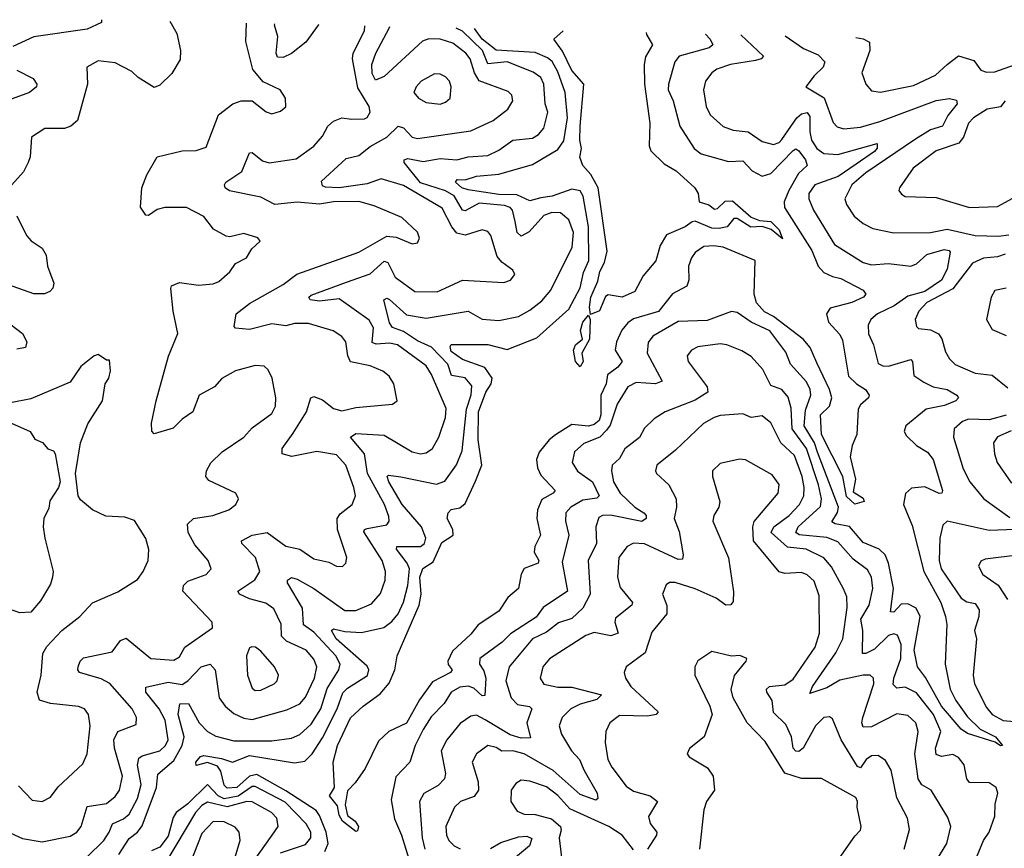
# Model space of a CAD drawing. Extents: x 1921360 to 2014538, y 768294 to 907744.
# Tile 339 of 412: x 1931885 to 1935399, y 904518 to 907475. Entities that reach past the tile are written whole.
import ezdxf

# ---------------------------------------------------------------- set-up
doc = ezdxf.new("R2010")
doc.units = 0

msp = doc.modelspace()

# ---------------------------------------------------------------- linework, layer by layer
at = {"layer": '0CON10XD'}
for points in [[(1931835, 904580.4), (1931895, 904552.9), (1931965, 904540.2), (1932065, 904560.5), (1932088.2, 904575), (1932104.6, 904595), (1932125, 904666.5), (1932195, 904677.5), (1932225, 904702.1), (1932240.9, 904725), (1932251.9, 904775), (1932223.6, 904875), (1932221, 904905), (1932235.6, 904934.4), (1932300, 904960), (1932302.1, 904985), (1932285.9, 905015), (1932206.1, 905106.1), (1932175, 905122.5), (1932098.8, 905145), (1932091.9, 905155), (1932093.3, 905165), (1932100.5, 905185), (1932112.8, 905197.3), (1932215, 905218.8), (1932245, 905259.5), (1932265, 905267.1), (1932352.5, 905195), (1932435, 905189.2), (1932455, 905201.2), (1932474.5, 905235), (1932573.3, 905305), (1932572, 905325), (1932467.2, 905435), (1932469.6, 905455), (1932485, 905471.5), (1932550, 905495), (1932568.6, 905515), (1932556.9, 905545), (1932510.4, 905600.4), (1932485.6, 905644.4), (1932483.8, 905675), (1932505, 905694.6), (1932573.8, 905705), (1932631.2, 905725), (1932655.8, 905745), (1932666, 905765), (1932656.7, 905785), (1932560.2, 905830.2), (1932549.5, 905845), (1932551.1, 905865), (1932566.7, 905893.3), (1932607.6, 905932.4), (1932685, 905984.5), (1932715, 906018.5), (1932785, 906069.4), (1932797.9, 906095), (1932799.1, 906125), (1932785.5, 906195.5), (1932771.2, 906225), (1932757.8, 906237.8), (1932725, 906241.1), (1932655, 906222.2), (1932606.1, 906193.9), (1932579.5, 906165), (1932525.7, 906135), (1932502.9, 906075), (1932465, 906049.5), (1932432.9, 906017.1), (1932365, 905996.7), (1932356.2, 906006.2), (1932355.7, 906035), (1932371.5, 906115), (1932415.7, 906274.3), (1932449.1, 906355), (1932432.2, 906435), (1932423.6, 906515), (1932427.1, 906525), (1932455, 906536.9), (1932522.6, 906527.4), (1932575, 906532.2), (1932595, 906540), (1932634.4, 906575), (1932655.4, 906604.6), (1932693.8, 906625), (1932712.7, 906657.3), (1932742.5, 906685), (1932735, 906696.2), (1932685, 906712), (1932635, 906699.6), (1932621.9, 906701.9), (1932576.8, 906726.8), (1932541.9, 906771.9), (1932480, 906805), (1932402.5, 906805), (1932375, 906797.8), (1932345, 906775.6), (1932335, 906776.9), (1932315.5, 906805.5), (1932321, 906875), (1932338.9, 906921.1), (1932375, 906985.6), (1932465, 907006.4), (1932515, 907008.6), (1932550, 907020), (1932594.3, 907135.7), (1932645.2, 907174.8), (1932675, 907184.7), (1932715, 907185.6), (1932765, 907146.2), (1932785, 907138.8), (1932815, 907148.8), (1932835, 907163.3), (1932833.3, 907195), (1932814.3, 907224.3), (1932753.3, 907253.3), (1932716.6, 907296.6), (1932692.4, 907397.6), (1932694.6, 907462.5)], [(1932420.6, 907469.1), (1932445.5, 907425.5), (1932458.2, 907365), (1932456.9, 907333.1), (1932427.7, 907282.3), (1932385, 907240.6), (1932365, 907233.1), (1932308, 907268), (1932285, 907290), (1932225, 907320.8), (1932165, 907328.2), (1932124.5, 907305.5), (1932127.1, 907245), (1932090.5, 907115), (1932066.9, 907095), (1932045, 907086.7), (1931975, 907086.2), (1931927.1, 907055), (1931921.8, 906985), (1931914.6, 906965.4), (1931898.3, 906931.7), (1931856.2, 906885)], [(1932177.3, 907474.8), (1932177.1, 907465), (1932125, 907441.3), (1931935, 907414.2), (1931860.7, 907379.3)], [(1932125, 904486.6), (1932185.1, 904544.9), (1932204.6, 904575.4), (1932216.1, 904605), (1932255, 904622.3), (1932275, 904640), (1932305, 904695.4), (1932317.8, 904745), (1932305.2, 904814.8), (1932310.5, 904839.5), (1932322.1, 904847.9), (1932385, 904865.7), (1932405.2, 904885), (1932415.2, 904905), (1932404.2, 904975), (1932382.1, 905015), (1932334.7, 905075), (1932335, 905092.5), (1932415, 905110.2), (1932465, 905102), (1932485, 905114.8), (1932532.4, 905165), (1932565, 905175.2), (1932581.9, 905155), (1932596.7, 905055), (1932617.7, 905025), (1932649.2, 904999.2), (1932685, 904981.9), (1932715, 904977.7), (1932838.2, 905011.8), (1932885, 905033.4), (1932905, 905056.8), (1932937.3, 905125), (1932945.6, 905165), (1932935, 905193.1), (1932906.8, 905225), (1932836.7, 905256.7), (1932818.8, 905275), (1932817.9, 905317.9), (1932791.7, 905371.7), (1932762.8, 905392.8), (1932705, 905407.4), (1932669.2, 905425), (1932662.9, 905435), (1932723.8, 905476.2), (1932741.7, 905505), (1932725.9, 905555.9), (1932677.5, 905605), (1932676.2, 905615), (1932714, 905635), (1932768, 905645), (1932835, 905595.9), (1932885, 905584.7), (1932935, 905550.9), (1932988.3, 905538.3), (1933015.6, 905524.4), (1933036.7, 905523.3), (1933049.2, 905535), (1933051.9, 905555), (1933019.3, 905655), (1933017.8, 905695), (1933028.1, 905711.9), (1933071.5, 905745), (1933082.7, 905775), (1933077.8, 905805), (1933048.2, 905885), (1933015, 905921.7), (1932945, 905933.9), (1932856.4, 905916.4), (1932821.9, 905925), (1932822, 905945), (1932860.8, 905999.2), (1932908.5, 906075), (1932924.4, 906125.6), (1932935, 906130.4), (1932965, 906118), (1933005, 906087.5), (1933035, 906078.9), (1933085, 906090.3), (1933215, 906102.7), (1933232.1, 906115), (1933220, 906175), (1933203.2, 906203.2), (1933180.7, 906220.7), (1933135, 906239.1), (1933065, 906254.3), (1933055.9, 906275), (1933048.5, 906325), (1933033.9, 906343.9), (1933003.8, 906365), (1932915, 906390), (1932865, 906390.7), (1932835, 906382.8), (1932785, 906389.1), (1932705, 906368.8), (1932655, 906374.4), (1932650.4, 906380.4), (1932657.8, 906425), (1932705, 906462), (1932825, 906529.6), (1932873.6, 906566.4), (1933025, 906620.7), (1933095.7, 906645), (1933195, 906702.6), (1933228.8, 906698.8), (1933285, 906674.4), (1933305, 906678.8), (1933312, 906695), (1933305, 906716.7), (1933248.8, 906768.8), (1933150, 906810), (1933095, 906826.2), (1933005, 906824.3), (1932955, 906815.9), (1932875, 906823.5), (1932795, 906815.6), (1932745, 906841.3), (1932633.6, 906863.6), (1932618, 906875), (1932615.8, 906885), (1932620.8, 906895), (1932677.4, 906932.6), (1932705, 907000), (1932715, 907001.1), (1932751.7, 906971.7), (1932775, 906964.2), (1932871.9, 906978.1), (1932935, 907023.5), (1932965, 907059.6), (1932984.2, 907095), (1933005, 907112.9), (1933035, 907124), (1933069.4, 907119.4), (1933115, 907121.1), (1933125, 907125.8), (1933135.7, 907145), (1933132.5, 907165), (1933091.9, 907231.9), (1933072, 907335), (1933075.4, 907355), (1933115.3, 907435), (1933116.8, 907452.5)], [(1932952.2, 907456.4), (1932950, 907455), (1932906, 907395), (1932855, 907354.1), (1932825, 907339.7), (1932805, 907341.5), (1932800, 907355), (1932806, 907415), (1932794.3, 907455), (1932795.8, 907460.1)], [(1933051.4, 906538.6), (1933135, 906567.3), (1933185, 906612.6), (1933198.3, 906608.3), (1933225, 906555.4), (1933295, 906504.3), (1933375, 906504.1), (1933465, 906545.8), (1933613.2, 906536.8), (1933636, 906545), (1933652, 906565), (1933645, 906581.2), (1933605, 906610), (1933589.3, 906629.3), (1933566.2, 906705), (1933555, 906719.4), (1933535, 906724.5), (1933474.1, 906705.9), (1933445, 906713.4), (1933426.5, 906735), (1933392.2, 906802.2), (1933255, 906883.3), (1933175, 906906.6), (1933125, 906888.8), (1933025, 906874.9), (1932976.6, 906876.6), (1932965, 906882.1), (1932961.5, 906898.5), (1933034.8, 906965.2), (1933050.5, 906979.5), (1933095, 906989.7), (1933135, 907022.7), (1933194.7, 907055), (1933235, 907094.8), (1933255, 907089.2), (1933285, 907055.9), (1933305, 907050.9), (1933495, 907078.6), (1933574.6, 907115), (1933626.4, 907155), (1933644.5, 907185), (1933641.5, 907205), (1933628.2, 907218.2), (1933525, 907256.9), (1933507.6, 907285), (1933491.9, 907335), (1933476.6, 907355), (1933430.6, 907390.6), (1933385, 907404.8), (1933345, 907406.5), (1933322.1, 907397.9), (1933185, 907272), (1933155, 907258.9), (1933142.6, 907282.6), (1933141.9, 907315), (1933155.5, 907355), (1933203.9, 907445), (1933205.3, 907450.4)], [(1932973.6, 904506.4), (1932986, 904535), (1932978.1, 904575), (1932955.1, 904635.1), (1932942.3, 904652.3), (1932835, 904723.1), (1932730.7, 904780.7), (1932704.6, 904775.4), (1932660.3, 904735), (1932625, 904732.1), (1932615, 904743.3), (1932603.1, 904793.1), (1932590.5, 904810.5), (1932555, 904824.2), (1932515, 904813.1), (1932513.6, 904825), (1932530, 904845), (1932541.6, 904848.4), (1932605, 904838.3), (1932644.8, 904824.8), (1932705, 904849.4), (1932865, 904822.2), (1932901.9, 904828.1), (1932928.1, 904855), (1932965, 904912.3), (1933017.8, 905015), (1933037.8, 905072.2), (1933055, 905089.4), (1933125.9, 905134.1), (1933130.7, 905155), (1933125, 905168.2), (1933014.8, 905265), (1932997.1, 905295), (1933005, 905301.3), (1933045, 905291.5), (1933105, 905287.4), (1933183.8, 905306.2), (1933213.2, 905326.8), (1933235.9, 905355), (1933254.3, 905395.7), (1933270, 905455), (1933276.4, 905515), (1933268.2, 905535), (1933229.7, 905585), (1933230.6, 905595), (1933315.6, 905594.4), (1933328.9, 905605), (1933334.1, 905625), (1933319.3, 905665), (1933249.5, 905745), (1933201.9, 905825), (1933196, 905845), (1933200.7, 905849.3), (1933245, 905843.5), (1933372.6, 905817.4), (1933401.7, 905828.3), (1933444.1, 905885.9), (1933464.1, 905935.9), (1933479.6, 906085), (1933495.7, 906135.7), (1933498.2, 906168.2), (1933475, 906196.5), (1933425.5, 906205.5), (1933413.3, 906245), (1933355, 906306.1), (1933305, 906329), (1933255, 906362.1), (1933215, 906376.8), (1933205, 906393.1), (1933184.6, 906475.4), (1933195, 906480.8), (1933205, 906476.8), (1933265, 906421.5), (1933335, 906409.4), (1933485, 906434.3), (1933535, 906406.5), (1933595, 906401.4), (1933665, 906415.9), (1933705, 906437.8), (1933748.3, 906471.7), (1933780.1, 906509.9), (1933856.7, 906663.3), (1933861.6, 906715), (1933845, 906760.4), (1933815, 906785.3), (1933783.4, 906786.6), (1933755, 906776.6), (1933702.8, 906717.2), (1933675, 906702.6), (1933659.8, 906715), (1933653.6, 906755), (1933643.8, 906795), (1933635.1, 906805.1), (1933615, 906812), (1933525, 906819.6), (1933475, 906792.2), (1933465, 906795.3), (1933435, 906846.6), (1933405, 906863.6), (1933315, 906892.1), (1933257.4, 906965), (1933257.3, 906975), (1933270.5, 906979.5), (1933325, 906969.2), (1933385, 906979.6), (1933445, 906974.4), (1933485, 906986), (1933555, 906990.5), (1933595, 907008.8), (1933645.2, 907044.8), (1933715, 907052.5), (1933736.2, 907065), (1933755, 907087.5), (1933769.5, 907145), (1933760.2, 907175), (1933755.7, 907245), (1933745, 907268), (1933717, 907287), (1933625, 907324), (1933555, 907317.9), (1933536.5, 907365), (1933465, 907434.3), (1933443, 907444.7)], [(1934332.1, 907423.5), (1934348.8, 907405), (1934359.1, 907385), (1934346, 907374), (1934238.2, 907345), (1934223.1, 907325), (1934200, 907245), (1934199.6, 907225), (1934217.3, 907185), (1934240.3, 907095), (1934291.3, 907015), (1934316.6, 906996.6), (1934415, 906969), (1934465, 906971.2), (1934498.4, 906935), (1934535, 906917), (1934565, 906925.7), (1934645, 907008.4), (1934655, 907013.5), (1934665, 907007.1), (1934688.8, 906975), (1934694.7, 906955), (1934664.6, 906925.4), (1934629.8, 906865), (1934613.6, 906825), (1934614.1, 906804.1), (1934711.4, 906651.4), (1934735, 906595.3), (1934755, 906573), (1934785, 906558.1), (1934815, 906551.6), (1934895, 906509.4), (1934904, 906495), (1934896, 906485), (1934854.8, 906465.2), (1934776.9, 906445), (1934764.2, 906425), (1934771.4, 906395), (1934811.4, 906351.4), (1934821.3, 906331.3), (1934843, 906203), (1934870.9, 906175), (1934903.5, 906155), (1934916, 906135), (1934914.4, 906125), (1934885, 906100.5), (1934877.3, 906085), (1934872, 905995), (1934856.2, 905955), (1934849.2, 905915), (1934867.5, 905835), (1934859.5, 905789.5), (1934895, 905767.5), (1934898.8, 905755), (1934865, 905745.5), (1934835, 905773.6), (1934821.9, 905845), (1934746.3, 905995), (1934742.9, 906065), (1934774.7, 906095), (1934782.8, 906125), (1934774.6, 906155), (1934729.8, 906249.8), (1934706, 906305), (1934680.8, 906335), (1934575.5, 906415.5), (1934542.6, 906432.6), (1934514, 906464), (1934506.2, 906495), (1934509.7, 906615), (1934395, 906662.5), (1934362.3, 906667.7), (1934326.2, 906665), (1934295.9, 906644.1), (1934282.1, 906625), (1934271.5, 906595), (1934272.7, 906545), (1934265.6, 906524.4), (1934215, 906496.1), (1934165, 906433.3), (1934075, 906407), (1934055, 906393.5), (1934033.2, 906366.8), (1934014.4, 906325), (1934010.5, 906295), (1934034.7, 906255), (1934019.7, 906235), (1933983, 906207), (1933978.4, 906175), (1933958.9, 906135), (1933959.3, 906065), (1933952.6, 906045), (1933935, 906030.7), (1933915, 906024.7), (1933855, 906030.3), (1933796.6, 905993.4), (1933773.9, 905975), (1933738.6, 905931.4), (1933729.1, 905905), (1933733, 905875), (1933745, 905849.1), (1933795.6, 905795), (1933788.5, 905785), (1933748, 905762), (1933733.3, 905725), (1933730.8, 905695), (1933743.6, 905635), (1933723.7, 905595), (1933720.6, 905575), (1933737.5, 905545), (1933735.5, 905535), (1933685, 905516.7), (1933675, 905496.2), (1933665.4, 905445), (1933627.3, 905412.7), (1933595, 905364.2), (1933521.4, 905315), (1933495, 905282.2), (1933429, 905221), (1933412.5, 905185), (1933413.6, 905173.6), (1933428.1, 905155), (1933422.2, 905145), (1933357.8, 905112.2), (1933312, 905048), (1933265, 904964.7), (1933201.9, 904935), (1933165, 904899.4), (1933118, 904802), (1933081.7, 904751.7), (1933055, 904722.5), (1933046.9, 904673.1), (1933054.4, 904635), (1933081.5, 904615), (1933094.4, 904595), (1933090, 904580), (1933085, 904577.5), (1933036.7, 904615), (1933025, 904636), (1933018.8, 904668.8), (1932990, 904705), (1933007.8, 904735), (1933003.3, 904825), (1933019.5, 904885), (1933065, 904982.9), (1933110, 905025), (1933171.6, 905068.4), (1933203.6, 905106.4), (1933223.8, 905155), (1933232.2, 905205), (1933310.6, 905385), (1933317.4, 905425), (1933312.3, 905485), (1933323.5, 905516.5), (1933359.9, 905540.1), (1933391.3, 905608.7), (1933431.2, 905635), (1933430.6, 905655), (1933410, 905695), (1933414.4, 905715), (1933425, 905726.9), (1933455, 905732.7), (1933475, 905747.9), (1933511.7, 905828.3), (1933533.7, 905885), (1933521.2, 905975), (1933521.7, 906075), (1933548.2, 906145), (1933567.5, 906175), (1933570.9, 906195), (1933545, 906233.7), (1933465, 906261.6), (1933425, 906291.2), (1933420.9, 906309.1), (1933425, 906315.6), (1933555.9, 906315.9), (1933625, 906297.5), (1933730.8, 906339.2), (1933845, 906441.3), (1933885, 906518.2), (1933897, 906573), (1933915.7, 906615), (1933915.1, 906735), (1933895.8, 906845), (1933885, 906864.1), (1933855, 906869.7), (1933785, 906844.6), (1933745, 906838.5), (1933705, 906828.1), (1933659.6, 906849.6), (1933595, 906850.6), (1933485, 906867.5), (1933462.9, 906875), (1933440, 906895), (1933445.5, 906904.5), (1933475, 906903.9), (1933515, 906916.2), (1933595, 906924), (1933715, 906958.4), (1933805, 907011.3), (1933827, 907043), (1933839.4, 907125), (1933831.6, 907215), (1933805, 907288.9), (1933785, 907325.2), (1933768.9, 907338.9), (1933725, 907358), (1933585, 907365.6), (1933535.4, 907405), (1933508.1, 907443.1)], [(1934458.3, 907420.5), (1934538.9, 907345), (1934530.8, 907335), (1934510.9, 907329.1), (1934421.4, 907315), (1934372.3, 907297.7), (1934354.6, 907285), (1934332.9, 907255), (1934325.5, 907224.5), (1934334.6, 907165), (1934348.5, 907135), (1934395, 907093.2), (1934431, 907081), (1934485.2, 907075.2), (1934535, 907039.6), (1934575, 907030), (1934595, 907036.8), (1934605, 907047.3), (1934658.4, 907125), (1934675, 907138.5), (1934695, 907144.1), (1934705, 907128.8), (1934704.1, 907075), (1934711.2, 907045), (1934730, 907015), (1934755, 906997.3), (1934805, 906994.1), (1934945, 907033.1), (1934945, 907016.9), (1934935.2, 907005), (1934870.6, 906959.4), (1934805.7, 906915), (1934722.2, 906885), (1934701.6, 906855), (1934701.2, 906835), (1934717.4, 906795), (1934792.4, 906672.4), (1934895, 906608), (1934925, 906599.8), (1934985, 906604.4), (1935065, 906595.8), (1935085.9, 906604.1), (1935122.8, 906637.2), (1935184.7, 906654.7), (1935201.7, 906651.7), (1935205.3, 906645.3), (1935195.2, 906585), (1935175, 906544.8), (1935115, 906505.1), (1935055, 906487.9), (1935006.2, 906453.8), (1934946.2, 906425), (1934921.8, 906405), (1934912.8, 906385), (1934914, 906354), (1934931.4, 906315), (1934948.4, 906248.4), (1934965, 906239.2), (1934985, 906238.4), (1935065, 906262.7), (1935071.1, 906255), (1935075.3, 906205), (1935111, 906181), (1935145, 906164.2), (1935195.4, 906155), (1935229.2, 906135), (1935235.7, 906125), (1935225.7, 906115), (1935185, 906098.4), (1935119.5, 906085), (1935046.9, 906025), (1935040.9, 906005), (1935049.1, 905989.1), (1935085, 905955.3), (1935125, 905930.9), (1935144.8, 905904.8), (1935178.2, 905795), (1935175.3, 905784.7), (1935166.7, 905783.3), (1935115, 905808.1), (1935067.3, 905802.7), (1935045.8, 905784.2), (1935038.7, 905745), (1935070.1, 905670.1), (1935112.1, 905505), (1935172.1, 905395), (1935188.8, 905345), (1935193.3, 905316.7), (1935187.2, 905175), (1935205.8, 905085.8), (1935225.4, 905045.4), (1935267, 904987), (1935312.6, 904942.6), (1935367.7, 904915), (1935392.5, 904885), (1935385, 904882.9), (1935366.7, 904896.7), (1935267.1, 904927.1), (1935245, 904942.5), (1935174.3, 905025), (1935117.2, 905127.2), (1935088.9, 905165), (1935076.6, 905225), (1935099, 905345), (1935084.3, 905374.3), (1935055, 905390.2), (1935031, 905389), (1935005, 905360.4), (1934992, 905362), (1935002.9, 905445), (1934985.2, 905535), (1934973.2, 905565), (1934951.9, 905585), (1934895, 905609.6), (1934845.8, 905665.8), (1934795.3, 905675.2), (1934783.2, 905683.3), (1934803.7, 905716.3), (1934807.5, 905735), (1934731.8, 905931.8), (1934721.7, 905965), (1934684.3, 906025), (1934689.3, 906080.7), (1934707.9, 906135), (1934706, 906155), (1934692.6, 906182.6), (1934635.2, 906245), (1934618.7, 906288.7), (1934562.1, 906365), (1934495.4, 906395.4), (1934445, 906429.4), (1934425, 906433.3), (1934338.8, 906401.2), (1934235, 906397.4), (1934144.6, 906345), (1934127.7, 906322.3), (1934124.2, 906285), (1934177.5, 906185), (1934154.2, 906175.8), (1934085, 906180.5), (1934055.4, 906165), (1934017.2, 906102.8), (1933992.2, 906027.8), (1933979.5, 906010.5), (1933955.2, 905984.8), (1933898.1, 905961.9), (1933865, 905933.1), (1933856, 905895), (1933875, 905864.1), (1933928.5, 905825), (1933952.8, 905775), (1933945, 905766.7), (1933895, 905760.5), (1933851.8, 905735), (1933834.1, 905715), (1933832.8, 905685), (1933844.7, 905635), (1933820.6, 905539.4), (1933840, 905435), (1933753.4, 905376.6), (1933727.7, 905342.3), (1933636.9, 905283.1), (1933606.5, 905253.5), (1933527.3, 905195), (1933526.2, 905175), (1933541.4, 905151.4), (1933548.4, 905125), (1933545, 905062.5), (1933535, 905062.1), (1933505, 905088.6), (1933485, 905096), (1933455, 905092.2), (1933425.1, 905074.9), (1933400, 905035), (1933353.1, 904986.9), (1933325, 904941.2), (1933296.3, 904885), (1933276.9, 904825), (1933227, 904773), (1933210.6, 904690.6), (1933222.7, 904622.7), (1933247.9, 904565), (1933278.1, 904465)], [(1934120.7, 907428.6), (1934122, 907422), (1934142.9, 907385), (1934117.7, 907342.3), (1934112.9, 907315), (1934115.2, 907245), (1934133.6, 907105), (1934130.9, 907025), (1934136.9, 907006.9), (1934185, 906960), (1934228, 906935), (1934293.8, 906875), (1934306.7, 906855), (1934310, 906825), (1934343.9, 906813.9), (1934365, 906799.2), (1934375, 906800.8), (1934402.4, 906827.6), (1934428.3, 906828.3), (1934495, 906769.6), (1934525, 906757.7), (1934565, 906755.2), (1934595.2, 906725), (1934607.4, 906692.6), (1934566.5, 906726.5), (1934535, 906736.9), (1934494, 906734), (1934445, 906765.4), (1934432.9, 906765), (1934410, 906735), (1934380.9, 906729.1), (1934355, 906731.4), (1934295, 906755.8), (1934285, 906754), (1934260, 906735), (1934192.7, 906707.3), (1934170.9, 906669.1), (1934155, 906613.8), (1934109.3, 906560.7), (1934080, 906505), (1934035, 906484.2), (1933985, 906492.5), (1933975, 906486.7), (1933953.8, 906436.2), (1933922.5, 906422.5), (1933918.4, 906448.4), (1933923.2, 906485), (1933947.9, 906542.1), (1933955, 906575.8), (1933972.2, 906607.8), (1933981.6, 906648.4), (1933949.3, 906875), (1933922.6, 906922.6), (1933894.2, 906955), (1933884.2, 906984.2), (1933890, 907015), (1933883.7, 907045), (1933885.3, 907095.3), (1933898.2, 907245), (1933855, 907294), (1933822.2, 907362.2), (1933791.2, 907405), (1933824.7, 907435.6)], [(1934616.7, 907416.7), (1934682.5, 907372.5), (1934735, 907349.7), (1934758.2, 907325), (1934752.5, 907305), (1934720, 907275), (1934690, 907235), (1934755.5, 907195.5), (1934788, 907108), (1934802.5, 907092.5), (1934825.8, 907085.8), (1934885, 907091.7), (1934955, 907111.3), (1935155, 907186), (1935203.1, 907193.1), (1935228, 907188), (1935230.6, 907175), (1935196.6, 907133.4), (1935177.8, 907095), (1935135, 907082.1), (1935081.7, 907048.3), (1934905, 906928.8), (1934854.2, 906885), (1934830, 906835), (1934835.5, 906815), (1934863.2, 906773.2), (1934895, 906747.9), (1934930.1, 906730.1), (1935005, 906714.6), (1935135, 906715.3), (1935195, 906727.4), (1935295, 906704.8), (1935378, 906702), (1935415, 906707.3)], [(1934869.1, 907410.7), (1934895, 907406.6), (1934917.5, 907395), (1934918.7, 907365), (1934890, 907285), (1934904.2, 907245), (1934925, 907220.6), (1934956.4, 907216.4), (1935075, 907240), (1935153.6, 907276.4), (1935195, 907314.7), (1935235, 907345.7), (1935289.6, 907329.6), (1935315.2, 907295.2), (1935335, 907287.4), (1935365, 907288.5), (1935435, 907314)], [(1931875, 907294.7), (1931933.1, 907265), (1931946.5, 907245), (1931944.4, 907235), (1931919.4, 907215), (1931791.7, 907168.3)], [(1933385, 907173.8), (1933405, 907180.5), (1933420.6, 907195), (1933424.4, 907235), (1933418.5, 907255), (1933405, 907270.6), (1933385, 907280.5), (1933365, 907281.5), (1933317.1, 907255), (1933299.2, 907235), (1933292, 907215), (1933308, 907195), (1933335, 907178.9), (1933385, 907173.8)], [(1935401.7, 907185), (1935385, 907164), (1935337.5, 907155), (1935289.3, 907125), (1935271.2, 907105), (1935253.6, 907055), (1935236.1, 907033.9), (1935155, 907006.3), (1935072.9, 906945), (1935024.4, 906875), (1935022.5, 906865), (1935031.7, 906851.7), (1935045, 906844.4), (1935155, 906839.7), (1935275, 906804.7), (1935375, 906807.7), (1935455, 906851.6)], [(1931874.6, 906775), (1931909.6, 906705), (1931925.8, 906685.8), (1931965, 906659.4), (1931979.7, 906635), (1931984.2, 906595), (1932006.2, 906535), (1932003.1, 906516.9), (1931992.9, 906505), (1931973.2, 906496.8), (1931935, 906496.9), (1931825, 906535.4)], [(1935401.7, 906638.3), (1935375, 906628.8), (1935325, 906623.5), (1935285, 906606), (1935215.1, 906514.9), (1935121.8, 906465), (1935093.3, 906435), (1935080.8, 906405), (1935085, 906380), (1935092.6, 906372.6), (1935135, 906367.6), (1935163.7, 906353.7), (1935175.6, 906335.6), (1935189.4, 906289.4), (1935202.7, 906265), (1935223.8, 906243.8), (1935295, 906213.6), (1935355, 906206.2), (1935411.3, 906161.3)], [(1932238.2, 904495), (1932275, 904552.6), (1932305.7, 904575), (1932322, 904598), (1932372.6, 904735), (1932377.7, 904782.3), (1932435, 904831.3), (1932464.9, 904885.1), (1932472, 904915), (1932450.9, 904995), (1932456.4, 905033.6), (1932486.7, 905035), (1932525, 904965.9), (1932555, 904934.8), (1932585, 904917.3), (1932649.4, 904900.6), (1932785, 904901.6), (1932855, 904910.2), (1932885, 904923.7), (1932925, 904960.3), (1932959.5, 905015), (1932982.4, 905087.6), (1933023.9, 905155), (1933028.9, 905175), (1933013.2, 905205), (1932935, 905289), (1932898.1, 905315), (1932894.5, 905375), (1932840.4, 905465), (1932840, 905475), (1932855, 905484.6), (1932875, 905478.4), (1932934.1, 905445), (1933045, 905366.7), (1933085, 905366.2), (1933140.4, 905389.6), (1933173, 905427), (1933189, 905475), (1933190.4, 905505), (1933178.8, 905545), (1933113.3, 905646.7), (1933115.5, 905655), (1933125, 905659.3), (1933195, 905671.8), (1933203.3, 905685), (1933201.8, 905701.8), (1933186.3, 905745), (1933126.5, 905855), (1933114.8, 905925), (1933065.6, 905985), (1933085, 905998), (1933185, 905992), (1933285, 905932.7), (1933315, 905925.9), (1933335, 905929.6), (1933357.5, 905945), (1933380.3, 905985), (1933404.8, 906055), (1933407.1, 906087.1), (1933355, 906208.1), (1933335, 906239.1), (1933233.5, 906315), (1933205, 906320.5), (1933156.8, 906316.8), (1933142.3, 906322.3), (1933147.4, 906375), (1933132.5, 906402.5), (1933025, 906478.6), (1932955, 906470.2), (1932921.9, 906475), (1932916.9, 906485), (1932925, 906492.2), (1933051.4, 906538.6)], [(1935405, 906516.4), (1935365, 906507.8), (1935351.5, 906485), (1935335.6, 906405), (1935355, 906368.6), (1935405, 906347.8)], [(1931762.2, 906455), (1931894.4, 906355), (1931910, 906325), (1931905.7, 906305), (1931875, 906298.9)], [(1933885, 906236.2), (1933868.6, 906255), (1933861.2, 906295), (1933868.9, 906315), (1933893.1, 906335), (1933886.2, 906366.2), (1933895, 906395.7), (1933915, 906420), (1933920.6, 906405), (1933918.2, 906335), (1933891.1, 906285), (1933895.4, 906254.6), (1933885, 906236.2)], [(1935299.2, 904485), (1935324.6, 904545), (1935345.2, 904574.8), (1935365, 904632.5), (1935365.9, 904675), (1935375.4, 904715), (1935369.5, 904735), (1935345, 904751.5), (1935275, 904752.4), (1935264.8, 904765), (1935255.2, 904815), (1935235, 904841.6), (1935215, 904851.9), (1935174.7, 904844.7), (1935155, 904852.7), (1935153.5, 904875), (1935172.2, 904935), (1935146.4, 904995), (1935085, 905073), (1935045, 905092.7), (1935015, 905089.3), (1935002.2, 905102.2), (1935004.6, 905125), (1935029.5, 905195), (1935030.2, 905245), (1935017.8, 905277.8), (1935005, 905282.9), (1934985, 905276.7), (1934935, 905228.9), (1934905, 905212.8), (1934892.9, 905212.9), (1934893.4, 905295), (1934886.5, 905335), (1934916.4, 905385), (1934929.6, 905445), (1934925.2, 905485.2), (1934910.9, 905510.9), (1934859.9, 905549.9), (1934805, 905611.7), (1934765, 905626.3), (1934666.9, 905636.9), (1934654.4, 905645), (1934662.8, 905665), (1934742.3, 905737.7), (1934746.8, 905765), (1934735.1, 905815), (1934693, 905945), (1934641.6, 906015), (1934638.3, 906088.3), (1934627.9, 906127.9), (1934605, 906155.3), (1934565, 906169.7), (1934536.8, 906226.8), (1934495, 906272.7), (1934462.5, 906292.5), (1934408.6, 906315), (1934385, 906318), (1934305, 906306.8), (1934281.9, 906295), (1934267.5, 906275), (1934270.9, 906255), (1934338.2, 906165), (1934341.1, 906145), (1934295, 906116.4), (1934188.6, 906075), (1934149.1, 906050.9), (1934115, 906017.5), (1934096.5, 905983.5), (1934045, 905942.7), (1934025, 905909.1), (1933999.7, 905885), (1933996.5, 905865), (1934003.9, 905825), (1934028.1, 905785), (1934080.5, 905735), (1934112.2, 905715), (1934120.8, 905705), (1934120.7, 905695), (1934105, 905684.3), (1933993.1, 905706.9), (1933964.2, 905705.8), (1933951.6, 905698.4), (1933940.7, 905665), (1933942.9, 905605), (1933913.9, 905545), (1933921.3, 905425), (1933895.1, 905374.9), (1933855, 905338), (1933807.9, 905322.1), (1933765, 905289.1), (1933714.6, 905265.4), (1933631.1, 905165), (1933619.2, 905115), (1933638.6, 905055), (1933661.3, 905031.3), (1933703.8, 905023.8), (1933712.5, 905015), (1933694.3, 904965), (1933707.8, 904912.2), (1933675, 904911), (1933635, 904922), (1933545.9, 904975.9), (1933515, 904992.6), (1933495, 904989.6), (1933457, 904963), (1933409.3, 904905), (1933389.1, 904865), (1933404.7, 904785), (1933400.4, 904765), (1933378, 904742), (1933326.9, 904713.1), (1933312.2, 904685), (1933321.2, 904555), (1933330.4, 904515)], [(1931880.9, 904740.9), (1931929.3, 904689.3), (1931965, 904684.4), (1931995, 904700), (1932022.4, 904737.6), (1932110.6, 904819.4), (1932126, 904855), (1932136.2, 904955), (1932130.6, 904995), (1932115.8, 905015), (1932095, 905023.6), (1931995, 905034.1), (1931955, 905046.7), (1931946.8, 905075), (1931961.2, 905135), (1931967.4, 905212.6), (1931981.7, 905238.3), (1932034.7, 905295.3), (1932100, 905345), (1932145, 905394), (1932235, 905432.9), (1932305, 905476.7), (1932325.7, 905505), (1932342.9, 905545), (1932345.7, 905584.3), (1932335, 905623.3), (1932295, 905687.5), (1932259.5, 905699.5), (1932192.4, 905702.4), (1932145, 905725.8), (1932101.7, 905761.7), (1932094, 905775), (1932083.8, 905855), (1932101.2, 905965), (1932127.6, 906032.4), (1932180, 906115), (1932190, 906175), (1932202.5, 906195), (1932208.3, 906221.7), (1932205, 906260), (1932195, 906260), (1932165, 906280), (1932150, 906275), (1932103.4, 906236.6), (1932065, 906181.2), (1931925, 906122), (1931852.3, 906107.7)], [(1935144.7, 904455), (1935193.5, 904535), (1935208.2, 904595), (1935197.3, 904627.3), (1935137.7, 904725), (1935104.5, 904744.5), (1935090.9, 904765), (1935079.6, 904855), (1935091.8, 904935), (1935082.9, 904965), (1935055, 904991.2), (1935015, 904997.3), (1934925, 904951.1), (1934895, 904950), (1934890.4, 904965), (1934893.8, 904985), (1934932.8, 905105), (1934931.5, 905125), (1934920, 905135), (1934895, 905135.3), (1934812.3, 905117.7), (1934765, 905090.2), (1934705, 905070), (1934714.8, 905095), (1934796.9, 905215), (1934822.5, 905265), (1934837.5, 905377.5), (1934836.2, 905415), (1934825, 905443.8), (1934781.7, 905521.7), (1934754.1, 905554.1), (1934691.5, 905585), (1934625, 905591.9), (1934567.1, 905645), (1934576, 905665), (1934630.4, 905705), (1934668.3, 905745), (1934683, 905775), (1934684.8, 905805), (1934676.8, 905845), (1934649.4, 905919.4), (1934601, 905965), (1934565, 906035.5), (1934535, 906061.1), (1934495, 906055.7), (1934465, 906068.5), (1934385, 906062), (1934363.3, 906055), (1934325, 906033.6), (1934225, 905938.5), (1934158.9, 905885), (1934153.5, 905865), (1934156.9, 905855), (1934201.5, 905815), (1934227.1, 905765), (1934229.3, 905735), (1934221, 905695), (1934238.7, 905648.7), (1934252.9, 905565), (1934250.6, 905549.4), (1934235, 905547.9), (1934115, 905604.3), (1934075, 905606.1), (1934052.2, 905595), (1934023.6, 905555), (1934017.8, 905485), (1934028.2, 905448.3), (1934072.2, 905395), (1934070, 905385), (1934011.5, 905338.5), (1934009.3, 905325), (1934021.1, 905285), (1933995, 905276.5), (1933935, 905287.6), (1933905, 905277.5), (1933775, 905193.8), (1933751.8, 905165), (1933742.7, 905125), (1933755, 905104), (1933805, 905093), (1933855, 905093.2), (1933961.4, 905065), (1933945, 905048.4), (1933885, 905032.3), (1933852.3, 905015), (1933820.7, 904985), (1933810.4, 904955), (1933818.7, 904925), (1933854.7, 904865), (1933882.6, 904835), (1933899, 904795), (1933945.2, 904715), (1933948.2, 904695), (1933940.9, 904689.1), (1933885, 904710), (1933788.7, 904795), (1933685, 904854.5), (1933645, 904865.2), (1933605, 904864.4), (1933585, 904877), (1933555, 904884.1), (1933514.8, 904855.2), (1933500, 904825), (1933521.6, 904755), (1933522.6, 904725), (1933506.9, 904703.1), (1933457.8, 904685), (1933436.7, 904665), (1933405.3, 904595), (1933407.6, 904565), (1933416.6, 904545), (1933435, 904525.9), (1933456.3, 904516.3)], [(1935405, 906063.8), (1935345, 906047.2), (1935270.5, 906049.5), (1935249.7, 906040.3), (1935220, 906015), (1935217.3, 905985), (1935252.5, 905872.5), (1935275.3, 905825), (1935325.4, 905765), (1935418.8, 905698.8)], [(1931845, 906040), (1931922.5, 906005), (1931938.3, 905978.3), (1931965.8, 905965.8), (1931985, 905943.8), (1932005.9, 905935.9), (1932011.2, 905925), (1932028.8, 905825), (1932023.3, 905805), (1931992.7, 905757.3), (1931988.8, 905731.2), (1931971.4, 905695), (1931968.1, 905665), (1931974.3, 905624.3), (1932004.3, 905505), (1932002.2, 905485), (1931995, 905460), (1931959.4, 905400.6), (1931925, 905360.8), (1931885, 905357.5), (1931845, 905372)], [(1935422.8, 906007.2), (1935374.3, 905985.7), (1935360.5, 905965), (1935363.9, 905925), (1935373.8, 905895), (1935425, 905820.5)], [(1935041.8, 904515), (1935060, 904585), (1935052.7, 904625), (1935015, 904697.5), (1934995, 904796), (1934975, 904830.6), (1934948.4, 904848.4), (1934925, 904848.2), (1934906.1, 904835), (1934885.5, 904805), (1934875, 904809.2), (1934816.9, 904905), (1934785, 904979.2), (1934775, 904987.1), (1934755, 904984.4), (1934725.4, 904955), (1934681.4, 904875), (1934665, 904863.4), (1934655, 904864.8), (1934645.2, 904875.2), (1934639.8, 904915), (1934619.6, 904959.6), (1934575, 905002.1), (1934569.7, 905045), (1934551.4, 905075), (1934550.4, 905085), (1934560.8, 905095), (1934615, 905101.5), (1934645, 905121.3), (1934724.2, 905235), (1934739.5, 905285), (1934738.5, 905418.5), (1934720.5, 905470.5), (1934695, 905493.1), (1934675, 905501.8), (1934615, 905498.8), (1934595, 905504.5), (1934503.2, 905615), (1934501.2, 905665), (1934506.3, 905683.7), (1934591.8, 905785), (1934595, 905816.2), (1934570.7, 905850.7), (1934475, 905904.6), (1934453.8, 905906.2), (1934385, 905890.8), (1934357.5, 905865), (1934356.9, 905845), (1934383.6, 905755), (1934380, 905735), (1934361.5, 905705), (1934359.1, 905685), (1934414.6, 905554.6), (1934432.5, 905432.5), (1934431.4, 905398.6), (1934423, 905387), (1934405, 905385.6), (1934370.5, 905410.5), (1934295, 905443.8), (1934223.7, 905466.3), (1934203.5, 905466.5), (1934192.2, 905457.8), (1934178.9, 905425), (1934194.4, 905384.4), (1934194.8, 905355), (1934140.7, 905289.3), (1934117.3, 905215), (1934049.2, 905165), (1934041.9, 905145), (1934046.7, 905125), (1934065.4, 905095), (1934163.1, 905005), (1934156, 904995), (1934125, 904989), (1934025, 904991.1), (1933991.5, 904965), (1933976.2, 904935), (1933974.7, 904895), (1933983.2, 904835), (1933997.6, 904807.6), (1934049.5, 904739.5), (1934075, 904722), (1934134.8, 904704.8), (1934161.5, 904685), (1934129.1, 904630.9), (1934135, 904605.8), (1934158.2, 904575), (1934157.9, 904565), (1934125, 904514.4)], [(1935438, 905655), (1935345, 905652), (1935195, 905685.3), (1935179.2, 905670.8), (1935168.8, 905625), (1935166.1, 905545), (1935173, 905515), (1935245, 905410.4), (1935265, 905397.5), (1935295, 905390.8), (1935308.5, 905368.5), (1935308.4, 905345), (1935292.9, 905295), (1935299.7, 905265), (1935287.4, 905135), (1935292.6, 905105), (1935335, 905019.6), (1935355, 904994.7), (1935395, 904974.2), (1935476.1, 904966.1)], [(1935455.3, 905564.7), (1935330.7, 905549.3), (1935315, 905542.5), (1935306.7, 905525), (1935322.2, 905495), (1935377.2, 905457.2), (1935409.7, 905405)], [(1932725, 905081.1), (1932745, 905081.8), (1932792.9, 905105), (1932803.1, 905115), (1932808.9, 905135), (1932794.4, 905165), (1932745, 905220.8), (1932726.2, 905235), (1932712.9, 905237.1), (1932705, 905233.3), (1932694.4, 905205), (1932697.5, 905135), (1932715, 905088.6), (1932725, 905081.1)], [(1934759.6, 904410.4), (1934865, 904561.1), (1934885, 904582.9), (1934887.6, 904595), (1934873.5, 904665), (1934875.4, 904685), (1934868.7, 904698.7), (1934746.6, 904766.6), (1934675, 904766.4), (1934615.6, 904785.6), (1934545, 904898.9), (1934480.6, 904965), (1934431.2, 905055), (1934424.2, 905084.2), (1934435.7, 905134.3), (1934477.5, 905185), (1934480, 905195), (1934455, 905206.2), (1934425, 905203.8), (1934355, 905220), (1934305, 905186.2), (1934294, 905165), (1934294.3, 905135), (1934348, 905025), (1934356.7, 904995), (1934327.5, 904915), (1934275.6, 904874.4), (1934267.5, 904855), (1934274.6, 904844.6), (1934340, 904805), (1934359.5, 904775), (1934364.7, 904725), (1934335.6, 904685), (1934326.9, 904655), (1934310.5, 904515)], [(1932815, 904502), (1932905, 904531.1), (1932924.3, 904555), (1932923.5, 904575), (1932907.1, 904605), (1932832.7, 904682.7), (1932725, 904738.3), (1932715, 904738.5), (1932665, 904704.2), (1932615, 904693.8), (1932593.7, 904705), (1932555, 904745.3), (1932485, 904676.2), (1932443.5, 904645), (1932432.8, 904627.2), (1932415, 904560.5), (1932385, 904521.6), (1932355, 904508.3)], [(1934075, 904512), (1934035, 904564.7), (1933987.2, 904595), (1933847.9, 904657.9), (1933805, 904705.9), (1933765, 904736.5), (1933705, 904757.3), (1933675, 904760.4), (1933655, 904749.4), (1933638.2, 904725), (1933637.3, 904685), (1933660.2, 904650.2), (1933685, 904639.5), (1933725, 904637.7), (1933782.3, 904622.3), (1933814.8, 904595), (1933817.3, 904582.7), (1933810, 904555), (1933818, 904485)], [(1932719.2, 904470.8), (1932785.3, 904565), (1932807.1, 904595), (1932801.9, 904625), (1932783.8, 904645), (1932715, 904683.6), (1932695, 904685.1), (1932625, 904665.3), (1932555, 904682.8), (1932535, 904670.6), (1932511.8, 904645), (1932405, 904465.8)], [(1932638.1, 904435), (1932672, 904545), (1932668.2, 904575), (1932653.6, 904593.6), (1932615, 904611.6), (1932575, 904613.4), (1932535, 904570), (1932493.4, 904465)], [(1933565, 904517), (1933602.1, 904537.9), (1933665, 904558), (1933695, 904561.2), (1933712.2, 904552.2), (1933703.9, 904526.1), (1933654.1, 904485)]]:
    msp.add_lwpolyline(points, dxfattribs=at)

doc.saveas('drawing.dxf')
